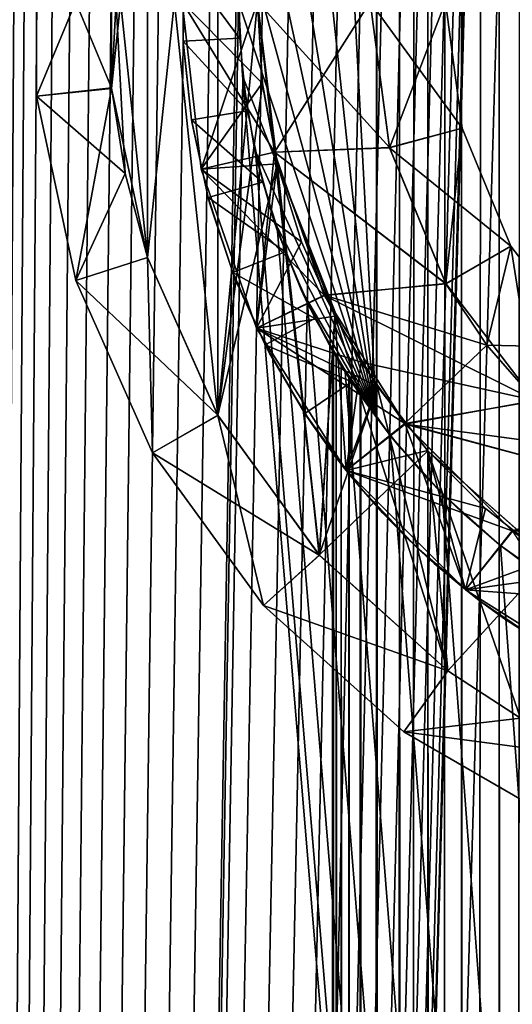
# Model space of a CAD drawing. Header units: millimetres. Extents: x -41 to 11, y -3 to 963.
# Tile 715 of 1056: x -6.08 to -2.81, y 613.33 to 619.88. Entities that reach past the tile are written whole.
import ezdxf

# ---------------------------------------------------------------- set-up
doc = ezdxf.new("R2010")
doc.units = ezdxf.units.MM
doc.header["$LTSCALE"] = 65.185185
for name, color, linetype in [('101', 7, 'CONTINUOUS'), ('102', 7, 'CONTINUOUS'), ('103', 7, 'CONTINUOUS'), ('106', 7, 'CONTINUOUS'), ('107', 7, 'CONTINUOUS'), ('108', 7, 'CONTINUOUS'), ('112', 7, 'CONTINUOUS'), ('113', 7, 'CONTINUOUS'), ('115', 7, 'CONTINUOUS'), ('116', 7, 'CONTINUOUS'), ('119', 7, 'CONTINUOUS'), ('120', 7, 'CONTINUOUS'), ('122', 7, 'CONTINUOUS'), ('124', 7, 'CONTINUOUS'), ('125', 7, 'CONTINUOUS'), ('128', 7, 'CONTINUOUS'), ('3242', 7, 'CONTINUOUS'), ('3244', 7, 'CONTINUOUS'), ('3262', 7, 'CONTINUOUS'), ('3271', 7, 'CONTINUOUS'), ('3485', 7, 'CONTINUOUS'), ('3487', 7, 'CONTINUOUS'), ('3499', 7, 'CONTINUOUS'), ('3518', 7, 'CONTINUOUS'), ('3519', 7, 'CONTINUOUS'), ('3550', 7, 'CONTINUOUS'), ('3551', 7, 'CONTINUOUS'), ('97', 7, 'CONTINUOUS'), ('98', 7, 'CONTINUOUS')]:
    doc.layers.add(name, color=color, linetype=linetype)

msp = doc.modelspace()

# ---------------------------------------------------------------- linework, layer by layer
at = {"layer": '101', "linetype": 'Continuous'}
for points in [[(-3.1393, 619.1588, -22.75), (-3.25, 620, -22.75), (-3.1393, 619.1588, -3.75), (-3.1393, 619.1588, -22.75)], [(-3.25, 620, -22.75), (-3.25, 620, -3.75), (-3.1393, 619.1588, -3.75), (-3.25, 620, -22.75)], [(-3.1393, 619.1588, -22.75), (-3.1393, 619.1588, -3.75), (-2.8146, 618.375, -3.75), (-3.1393, 619.1588, -22.75)], [(-2.8146, 618.375, -22.75), (-3.1393, 619.1588, -22.75), (-2.8146, 618.375, -3.75), (-2.8146, 618.375, -22.75)], [(-2.8146, 618.375, -22.75), (-2.8146, 618.375, -3.75), (-2.2981, 617.7019, -3.75), (-2.8146, 618.375, -22.75)], [(-2.2981, 617.7019, -22.75), (-2.8146, 618.375, -22.75), (-2.2981, 617.7019, -3.75), (-2.2981, 617.7019, -22.75)]]:
    msp.add_3dface(points, dxfattribs=at)
at = {"layer": '102', "linetype": 'Continuous'}
for points in [[(-3.1393, 619.1588, -22.75), (-3.75, 620, -23.25), (-3.25, 620, -22.75), (-3.1393, 619.1588, -22.75)], [(-3.6222, 619.0296, -23.25), (-3.75, 620, -23.25), (-3.1393, 619.1588, -22.75), (-3.6222, 619.0296, -23.25)], [(-3.2484, 618.1264, -23.25), (-3.6222, 619.0296, -23.25), (-3.1393, 619.1588, -22.75), (-3.2484, 618.1264, -23.25)], [(-2.8146, 618.375, -22.75), (-3.2484, 618.1264, -23.25), (-3.1393, 619.1588, -22.75), (-2.8146, 618.375, -22.75)], [(-2.6529, 617.3496, -23.25), (-3.2484, 618.1264, -23.25), (-2.8146, 618.375, -22.75), (-2.6529, 617.3496, -23.25)], [(-2.2981, 617.7019, -22.75), (-2.6529, 617.3496, -23.25), (-2.8146, 618.375, -22.75), (-2.2981, 617.7019, -22.75)]]:
    msp.add_3dface(points, dxfattribs=at)
at = {"layer": '103', "linetype": 'Continuous'}
for points in [[(-4.3872, 618.9987, -23.25), (-4.5, 620, -23.25), (-3.6222, 619.0296, -23.25), (-4.3872, 618.9987, -23.25)], [(-3.6222, 619.0296, -23.25), (-4.5, 620, -23.25), (-3.75, 620, -23.25), (-3.6222, 619.0296, -23.25)], [(-3.2484, 618.1264, -23.25), (-4.3872, 618.9987, -23.25), (-3.6222, 619.0296, -23.25), (-3.2484, 618.1264, -23.25)], [(-4.0542, 618.0473, -23.25), (-4.3872, 618.9987, -23.25), (-3.2484, 618.1264, -23.25), (-4.0542, 618.0473, -23.25)], [(-2.6529, 617.3496, -23.25), (-4.0542, 618.0473, -23.25), (-3.2484, 618.1264, -23.25), (-2.6529, 617.3496, -23.25)], [(-3.8094, 617.6045, -23.25), (-4.0542, 618.0473, -23.25), (-2.6529, 617.3496, -23.25), (-3.8094, 617.6045, -23.25)], [(-3.5167, 617.1924, -23.25), (-3.8094, 617.6045, -23.25), (-2.6529, 617.3496, -23.25), (-3.5167, 617.1924, -23.25)], [(-2.2839, 617.0258, -23.25), (-3.5167, 617.1924, -23.25), (-2.6529, 617.3496, -23.25), (-2.2839, 617.0258, -23.25)], [(-2.8037, 616.4802, -23.25), (-3.5167, 617.1924, -23.25), (-1.8755, 616.7527, -23.25), (-2.8037, 616.4802, -23.25)], [(-1.8755, 616.7527, -23.25), (-3.5167, 617.1924, -23.25), (-2.2839, 617.0258, -23.25), (-1.8755, 616.7527, -23.25)]]:
    msp.add_3dface(points, dxfattribs=at)
at = {"layer": '106', "linetype": 'Continuous'}
for points in [[(-5, 620, -22.75), (-4.5, 620, -23.25), (-4.3872, 618.9987, -23.25), (-5, 620, -22.75)], [(-5, 620, -22.75), (-4.3872, 618.9987, -23.25), (-4.8746, 618.8874, -22.75), (-5, 620, -22.75)], [(-4.8746, 618.8874, -22.75), (-4.3872, 618.9987, -23.25), (-4.5048, 617.8306, -22.75), (-4.8746, 618.8874, -22.75)], [(-4.3872, 618.9987, -23.25), (-4.0542, 618.0473, -23.25), (-4.5048, 617.8306, -22.75), (-4.3872, 618.9987, -23.25)], [(-4.0542, 618.0473, -23.25), (-3.8094, 617.6045, -23.25), (-4.5048, 617.8306, -22.75), (-4.0542, 618.0473, -23.25)], [(-4.5048, 617.8306, -22.75), (-3.8094, 617.6045, -23.25), (-3.9092, 616.8826, -22.75), (-4.5048, 617.8306, -22.75)], [(-3.8094, 617.6045, -23.25), (-3.5167, 617.1924, -23.25), (-3.9092, 616.8826, -22.75), (-3.8094, 617.6045, -23.25)], [(-3.9092, 616.8826, -22.75), (-3.5167, 617.1924, -23.25), (-3.1174, 616.0908, -22.75), (-3.9092, 616.8826, -22.75)], [(-3.5167, 617.1924, -23.25), (-2.8037, 616.4802, -23.25), (-3.1174, 616.0908, -22.75), (-3.5167, 617.1924, -23.25)], [(-3.1174, 616.0908, -22.75), (-2.8037, 616.4802, -23.25), (-2.1694, 615.4952, -22.75), (-3.1174, 616.0908, -22.75)]]:
    msp.add_3dface(points, dxfattribs=at)
at = {"layer": '107', "linetype": 'Continuous'}
for points in [[(-5, 620, -12.25), (-4.8746, 618.8874, -22.75), (-4.8746, 618.8874, -12.25), (-5, 620, -12.25)], [(-5, 620, -12.25), (-5, 620, -22.75), (-4.8746, 618.8874, -22.75), (-5, 620, -12.25)], [(-4.8746, 618.8874, -22.75), (-4.5048, 617.8306, -22.75), (-4.8746, 618.8874, -12.25), (-4.8746, 618.8874, -22.75)], [(-4.8746, 618.8874, -12.25), (-4.5048, 617.8306, -22.75), (-4.5048, 617.8306, -12.25), (-4.8746, 618.8874, -12.25)], [(-4.5048, 617.8306, -22.75), (-3.9092, 616.8826, -22.75), (-4.5048, 617.8306, -12.25), (-4.5048, 617.8306, -22.75)], [(-4.5048, 617.8306, -12.25), (-3.9092, 616.8826, -22.75), (-3.9092, 616.8826, -12.25), (-4.5048, 617.8306, -12.25)], [(-3.9092, 616.8826, -12.25), (-3.1174, 616.0908, -22.75), (-3.1174, 616.0908, -12.25), (-3.9092, 616.8826, -12.25)], [(-3.9092, 616.8826, -22.75), (-3.1174, 616.0908, -22.75), (-3.9092, 616.8826, -12.25), (-3.9092, 616.8826, -22.75)], [(-3.1174, 616.0908, -12.25), (-2.1694, 615.4952, -22.75), (-2.1694, 615.4952, -12.25), (-3.1174, 616.0908, -12.25)], [(-3.1174, 616.0908, -22.75), (-2.1694, 615.4952, -22.75), (-3.1174, 616.0908, -12.25), (-3.1174, 616.0908, -22.75)]]:
    msp.add_3dface(points, dxfattribs=at)
at = {"layer": '108', "linetype": 'Continuous'}
for points in [[(-4.8746, 618.8874, -3.75), (-5, 620, -3.75), (-4.8746, 618.8874, -6.75), (-4.8746, 618.8874, -3.75)], [(-5, 620, -3.75), (-5, 620, -6.75), (-4.8746, 618.8874, -6.75), (-5, 620, -3.75)], [(-4.5048, 617.8306, -3.75), (-4.8746, 618.8874, -3.75), (-4.5048, 617.8306, -6.75), (-4.5048, 617.8306, -3.75)], [(-4.5048, 617.8306, -6.75), (-4.8746, 618.8874, -3.75), (-4.8746, 618.8874, -6.75), (-4.5048, 617.8306, -6.75)], [(-3.9092, 616.8826, -3.75), (-4.5048, 617.8306, -3.75), (-3.9092, 616.8826, -6.75), (-3.9092, 616.8826, -3.75)], [(-3.9092, 616.8826, -6.75), (-4.5048, 617.8306, -3.75), (-4.5048, 617.8306, -6.75), (-3.9092, 616.8826, -6.75)], [(-3.1174, 616.0908, -3.75), (-3.9092, 616.8826, -3.75), (-3.1174, 616.0908, -6.75), (-3.1174, 616.0908, -3.75)], [(-3.1174, 616.0908, -6.75), (-3.9092, 616.8826, -3.75), (-3.9092, 616.8826, -6.75), (-3.1174, 616.0908, -6.75)], [(-2.1694, 615.4952, -3.75), (-3.1174, 616.0908, -3.75), (-2.1694, 615.4952, -6.75), (-2.1694, 615.4952, -3.75)], [(-2.1694, 615.4952, -6.75), (-3.1174, 616.0908, -3.75), (-3.1174, 616.0908, -6.75), (-2.1694, 615.4952, -6.75)]]:
    msp.add_3dface(points, dxfattribs=at)
at = {"layer": '112', "linetype": 'Continuous'}
for points in [[(-4.5, 620, -11.75), (-5, 620, -12.25), (-4.8746, 618.8874, -12.25), (-4.5, 620, -11.75)], [(-4.4672, 619.4576, -11.75), (-4.5, 620, -11.75), (-4.8746, 618.8874, -12.25), (-4.4672, 619.4576, -11.75)], [(-4.3692, 618.9231, -11.75), (-4.4672, 619.4576, -11.75), (-4.8746, 618.8874, -12.25), (-4.3692, 618.9231, -11.75)], [(-4.3692, 618.9231, -11.75), (-4.8746, 618.8874, -12.25), (-4.5048, 617.8306, -12.25), (-4.3692, 618.9231, -11.75)], [(-4.2076, 618.4043, -11.75), (-4.3692, 618.9231, -11.75), (-4.5048, 617.8306, -12.25), (-4.2076, 618.4043, -11.75)], [(-3.9846, 617.9087, -11.75), (-4.2076, 618.4043, -11.75), (-4.5048, 617.8306, -12.25), (-3.9846, 617.9087, -11.75)], [(-3.9846, 617.9087, -11.75), (-4.5048, 617.8306, -12.25), (-3.9092, 616.8826, -12.25), (-3.9846, 617.9087, -11.75)], [(-3.7034, 617.4437, -11.75), (-3.9846, 617.9087, -11.75), (-3.9092, 616.8826, -12.25), (-3.7034, 617.4437, -11.75)], [(-3.3683, 617.0159, -11.75), (-3.7034, 617.4437, -11.75), (-3.9092, 616.8826, -12.25), (-3.3683, 617.0159, -11.75)], [(-3.3683, 617.0159, -11.75), (-3.9092, 616.8826, -12.25), (-3.1174, 616.0908, -12.25), (-3.3683, 617.0159, -11.75)], [(-2.9841, 616.6317, -11.75), (-3.3683, 617.0159, -11.75), (-3.1174, 616.0908, -12.25), (-2.9841, 616.6317, -11.75)], [(-2.5563, 616.2966, -11.75), (-2.9841, 616.6317, -11.75), (-3.1174, 616.0908, -12.25), (-2.5563, 616.2966, -11.75)], [(-2.5563, 616.2966, -11.75), (-3.1174, 616.0908, -12.25), (-2.1694, 615.4952, -12.25), (-2.5563, 616.2966, -11.75)]]:
    msp.add_3dface(points, dxfattribs=at)
at = {"layer": '113', "linetype": 'Continuous'}
for points in [[(-4.4671, 619.4565, -11), (-4.5, 620, -11), (-4.4672, 619.4576, -11.75), (-4.4671, 619.4565, -11)], [(-4.4672, 619.4576, -11.75), (-4.5, 620, -11), (-4.5, 620, -11.75), (-4.4672, 619.4576, -11.75)], [(-4.3692, 618.9231, -11.75), (-4.4671, 619.4565, -11), (-4.4672, 619.4576, -11.75), (-4.3692, 618.9231, -11.75)], [(-4.3688, 618.9214, -11), (-4.4671, 619.4565, -11), (-4.3692, 618.9231, -11.75), (-4.3688, 618.9214, -11)], [(-4.2076, 618.4043, -11.75), (-4.3688, 618.9214, -11), (-4.3692, 618.9231, -11.75), (-4.2076, 618.4043, -11.75)], [(-3.9846, 617.9087, -11.75), (-4.3688, 618.9214, -11), (-4.2076, 618.4043, -11.75), (-3.9846, 617.9087, -11.75)], [(-3.984, 617.9077, -11), (-4.3688, 618.9214, -11), (-3.9846, 617.9087, -11.75), (-3.984, 617.9077, -11)], [(-3.7034, 617.4437, -11.75), (-3.984, 617.9077, -11), (-3.9846, 617.9087, -11.75), (-3.7034, 617.4437, -11.75)], [(-3.7025, 617.4424, -11), (-3.984, 617.9077, -11), (-3.7034, 617.4437, -11.75), (-3.7025, 617.4424, -11)], [(-3.3683, 617.0159, -11.75), (-3.7025, 617.4424, -11), (-3.7034, 617.4437, -11.75), (-3.3683, 617.0159, -11.75)], [(-3.3669, 617.0144, -11), (-3.7025, 617.4424, -11), (-3.3683, 617.0159, -11.75), (-3.3669, 617.0144, -11)], [(-2.9841, 616.6317, -11.75), (-3.3669, 617.0144, -11), (-3.3683, 617.0159, -11.75), (-2.9841, 616.6317, -11.75)], [(-2.5563, 616.2966, -11.75), (-3.3669, 617.0144, -11), (-2.9841, 616.6317, -11.75), (-2.5563, 616.2966, -11.75)], [(-2.5548, 616.2955, -11), (-3.3669, 617.0144, -11), (-2.5563, 616.2966, -11.75), (-2.5548, 616.2955, -11)]]:
    msp.add_3dface(points, dxfattribs=at)
at = {"layer": '115', "linetype": 'Continuous'}
for points in [[(-5.2304, 618.2991, -11), (-5.2306, 621.7003, -11), (-4.7631, 622.75, -11), (-5.2304, 618.2991, -11)], [(-4.7638, 617.2511, -11), (-5.2304, 618.2991, -11), (-4.7631, 622.75, -11), (-4.7638, 617.2511, -11)], [(-4.7638, 617.2511, -11), (-4.7631, 622.75, -11), (-4.5, 620, -11), (-4.7638, 617.2511, -11)], [(-5.4697, 619.4235, -11), (-5.3799, 621.1431, -11), (-5.2306, 621.7003, -11), (-5.4697, 619.4235, -11)], [(-5.2304, 618.2991, -11), (-5.4697, 619.4235, -11), (-5.2306, 621.7003, -11), (-5.2304, 618.2991, -11)], [(-5.4697, 619.4235, -11), (-5.47, 620.5737, -11), (-5.3799, 621.1431, -11), (-5.4697, 619.4235, -11)], [(-4.4671, 619.4565, -11), (-4.7638, 617.2511, -11), (-4.5, 620, -11), (-4.4671, 619.4565, -11)], [(-4.3688, 618.9214, -11), (-4.7638, 617.2511, -11), (-4.4671, 619.4565, -11), (-4.3688, 618.9214, -11)], [(-4.0888, 616.3215, -11), (-4.7638, 617.2511, -11), (-4.3688, 618.9214, -11), (-4.0888, 616.3215, -11)], [(-3.984, 617.9077, -11), (-4.0888, 616.3215, -11), (-4.3688, 618.9214, -11), (-3.984, 617.9077, -11)], [(-3.7025, 617.4424, -11), (-4.0888, 616.3215, -11), (-3.984, 617.9077, -11), (-3.7025, 617.4424, -11)], [(-3.3669, 617.0144, -11), (-4.0888, 616.3215, -11), (-3.7025, 617.4424, -11), (-3.3669, 617.0144, -11)], [(-3.2346, 615.5517, -11), (-4.0888, 616.3215, -11), (-3.3669, 617.0144, -11), (-3.2346, 615.5517, -11)], [(-2.5548, 616.2955, -11), (-3.2346, 615.5517, -11), (-3.3669, 617.0144, -11), (-2.5548, 616.2955, -11)], [(-2.7512, 615.2376, -11), (-3.2346, 615.5517, -11), (-2.5548, 616.2955, -11), (-2.7512, 615.2376, -11)]]:
    msp.add_3dface(points, dxfattribs=at)
at = {"layer": '116', "linetype": 'Continuous'}
for points in [[(-5.9671, 619.3728, -10.5), (-5.9671, 620.6272, -10.5), (-5.47, 620.5737, -11), (-5.9671, 619.3728, -10.5)], [(-5.4697, 619.4235, -11), (-5.9671, 619.3728, -10.5), (-5.47, 620.5737, -11), (-5.4697, 619.4235, -11)], [(-5.7063, 618.1459, -10.5), (-5.9671, 619.3728, -10.5), (-5.4697, 619.4235, -11), (-5.7063, 618.1459, -10.5)], [(-5.2304, 618.2991, -11), (-5.7063, 618.1459, -10.5), (-5.4697, 619.4235, -11), (-5.2304, 618.2991, -11)], [(-4.7638, 617.2511, -11), (-5.7063, 618.1459, -10.5), (-5.2304, 618.2991, -11), (-4.7638, 617.2511, -11)], [(-5.1962, 617, -10.5), (-5.7063, 618.1459, -10.5), (-4.7638, 617.2511, -11), (-5.1962, 617, -10.5)], [(-4.0888, 616.3215, -11), (-5.1962, 617, -10.5), (-4.7638, 617.2511, -11), (-4.0888, 616.3215, -11)], [(-4.4589, 615.9852, -10.5), (-5.1962, 617, -10.5), (-4.0888, 616.3215, -11), (-4.4589, 615.9852, -10.5)], [(-3.2346, 615.5517, -11), (-4.4589, 615.9852, -10.5), (-4.0888, 616.3215, -11), (-3.2346, 615.5517, -11)], [(-3.5267, 615.1459, -10.5), (-4.4589, 615.9852, -10.5), (-3.2346, 615.5517, -11), (-3.5267, 615.1459, -10.5)], [(-2.7512, 615.2376, -11), (-3.5267, 615.1459, -10.5), (-3.2346, 615.5517, -11), (-2.7512, 615.2376, -11)], [(-2.2378, 614.9759, -11), (-3.5267, 615.1459, -10.5), (-2.7512, 615.2376, -11), (-2.2378, 614.9759, -11)], [(-2.4404, 614.5187, -10.5), (-3.5267, 615.1459, -10.5), (-2.2378, 614.9759, -11), (-2.4404, 614.5187, -10.5)]]:
    msp.add_3dface(points, dxfattribs=at)
at = {"layer": '119', "linetype": 'Continuous'}
for points in [[(-5.9671, 619.3728, -10.5), (-5.9671, 620.6272, -8.5), (-5.9671, 620.6272, -10.5), (-5.9671, 619.3728, -10.5)], [(-5.9671, 619.3728, -8.5), (-5.9671, 620.6272, -8.5), (-5.9671, 619.3728, -10.5), (-5.9671, 619.3728, -8.5)], [(-5.7063, 618.1459, -10.5), (-5.9671, 619.3728, -8.5), (-5.9671, 619.3728, -10.5), (-5.7063, 618.1459, -10.5)], [(-5.7063, 618.1459, -8.5), (-5.9671, 619.3728, -8.5), (-5.7063, 618.1459, -10.5), (-5.7063, 618.1459, -8.5)], [(-5.1962, 617, -10.5), (-5.7063, 618.1459, -8.5), (-5.7063, 618.1459, -10.5), (-5.1962, 617, -10.5)], [(-5.1962, 617, -8.5), (-5.7063, 618.1459, -8.5), (-5.1962, 617, -10.5), (-5.1962, 617, -8.5)], [(-4.4589, 615.9852, -10.5), (-5.1962, 617, -8.5), (-5.1962, 617, -10.5), (-4.4589, 615.9852, -10.5)], [(-4.4589, 615.9852, -8.5), (-5.1962, 617, -8.5), (-4.4589, 615.9852, -10.5), (-4.4589, 615.9852, -8.5)], [(-3.5267, 615.1459, -8.5), (-4.4589, 615.9852, -8.5), (-3.5267, 615.1459, -10.5), (-3.5267, 615.1459, -8.5)], [(-3.5267, 615.1459, -10.5), (-4.4589, 615.9852, -8.5), (-4.4589, 615.9852, -10.5), (-3.5267, 615.1459, -10.5)], [(-2.4404, 614.5187, -8.5), (-3.5267, 615.1459, -8.5), (-2.4404, 614.5187, -10.5), (-2.4404, 614.5187, -8.5)], [(-2.4404, 614.5187, -10.5), (-3.5267, 615.1459, -8.5), (-3.5267, 615.1459, -10.5), (-2.4404, 614.5187, -10.5)]]:
    msp.add_3dface(points, dxfattribs=at)
at = {"layer": '120', "linetype": 'Continuous'}
for points in [[(-5.47, 619.4263, -8), (-5.4697, 620.5765, -8), (-5.9671, 620.6272, -8.5), (-5.47, 619.4263, -8)], [(-5.9671, 619.3728, -8.5), (-5.47, 619.4263, -8), (-5.9671, 620.6272, -8.5), (-5.9671, 619.3728, -8.5)], [(-5.3799, 618.8569, -8), (-5.47, 619.4263, -8), (-5.9671, 619.3728, -8.5), (-5.3799, 618.8569, -8)], [(-5.7063, 618.1459, -8.5), (-5.3799, 618.8569, -8), (-5.9671, 619.3728, -8.5), (-5.7063, 618.1459, -8.5)], [(-5.2306, 618.2997, -8), (-5.3799, 618.8569, -8), (-5.7063, 618.1459, -8.5), (-5.2306, 618.2997, -8)], [(-5.1962, 617, -8.5), (-5.2306, 618.2997, -8), (-5.7063, 618.1459, -8.5), (-5.1962, 617, -8.5)], [(-4.7631, 617.25, -8), (-5.2306, 618.2997, -8), (-5.1962, 617, -8.5), (-4.7631, 617.25, -8)], [(-4.4589, 615.9852, -8.5), (-4.7631, 617.25, -8), (-5.1962, 617, -8.5), (-4.4589, 615.9852, -8.5)], [(-4.0876, 616.3201, -8), (-4.7631, 617.25, -8), (-4.4589, 615.9852, -8.5), (-4.0876, 616.3201, -8)], [(-3.2339, 615.5512, -8), (-4.0876, 616.3201, -8), (-4.4589, 615.9852, -8.5), (-3.2339, 615.5512, -8)], [(-3.5267, 615.1459, -8.5), (-3.2339, 615.5512, -8), (-4.4589, 615.9852, -8.5), (-3.5267, 615.1459, -8.5)], [(-2.7505, 615.2371, -8), (-3.2339, 615.5512, -8), (-3.5267, 615.1459, -8.5), (-2.7505, 615.2371, -8)], [(-2.4404, 614.5187, -8.5), (-2.7505, 615.2371, -8), (-3.5267, 615.1459, -8.5), (-2.4404, 614.5187, -8.5)]]:
    msp.add_3dface(points, dxfattribs=at)
at = {"layer": '122', "linetype": 'Continuous'}
for points in [[(-5.2304, 621.7009, -8), (-4.7631, 617.25, -8), (-4.7638, 622.7489, -8), (-5.2304, 621.7009, -8)], [(-4.7631, 617.25, -8), (-4.5, 620, -8), (-4.7638, 622.7489, -8), (-4.7631, 617.25, -8)], [(-5.4697, 620.5765, -8), (-5.2306, 618.2997, -8), (-5.2304, 621.7009, -8), (-5.4697, 620.5765, -8)], [(-5.2306, 618.2997, -8), (-4.7631, 617.25, -8), (-5.2304, 621.7009, -8), (-5.2306, 618.2997, -8)], [(-5.47, 619.4263, -8), (-5.3799, 618.8569, -8), (-5.4697, 620.5765, -8), (-5.47, 619.4263, -8)], [(-5.3799, 618.8569, -8), (-5.2306, 618.2997, -8), (-5.4697, 620.5765, -8), (-5.3799, 618.8569, -8)], [(-4.0876, 616.3201, -8), (-4.5, 620, -8), (-4.7631, 617.25, -8), (-4.0876, 616.3201, -8)], [(-4.3692, 618.9228, -8), (-4.5, 620, -8), (-4.0876, 616.3201, -8), (-4.3692, 618.9228, -8)], [(-3.9845, 617.9086, -8), (-4.3692, 618.9228, -8), (-4.0876, 616.3201, -8), (-3.9845, 617.9086, -8)], [(-3.2339, 615.5512, -8), (-3.9845, 617.9086, -8), (-4.0876, 616.3201, -8), (-3.2339, 615.5512, -8)], [(-3.703, 617.4431, -8), (-3.9845, 617.9086, -8), (-3.2339, 615.5512, -8), (-3.703, 617.4431, -8)], [(-3.3676, 617.0152, -8), (-3.703, 617.4431, -8), (-3.2339, 615.5512, -8), (-3.3676, 617.0152, -8)], [(-2.5562, 616.2965, -8), (-3.3676, 617.0152, -8), (-2.7505, 615.2371, -8), (-2.5562, 616.2965, -8)], [(-2.7505, 615.2371, -8), (-3.3676, 617.0152, -8), (-3.2339, 615.5512, -8), (-2.7505, 615.2371, -8)]]:
    msp.add_3dface(points, dxfattribs=at)
at = {"layer": '124', "linetype": 'Continuous'}
for points in [[(-4.4672, 619.4576, -7.25), (-4.5, 620, -7.25), (-4.3692, 618.9228, -8), (-4.4672, 619.4576, -7.25)], [(-4.5, 620, -7.25), (-4.5, 620, -8), (-4.3692, 618.9228, -8), (-4.5, 620, -7.25)], [(-4.3692, 618.9231, -7.25), (-4.4672, 619.4576, -7.25), (-4.3692, 618.9228, -8), (-4.3692, 618.9231, -7.25)], [(-4.2076, 618.4043, -7.25), (-4.3692, 618.9231, -7.25), (-4.3692, 618.9228, -8), (-4.2076, 618.4043, -7.25)], [(-3.9845, 617.9086, -8), (-4.2076, 618.4043, -7.25), (-4.3692, 618.9228, -8), (-3.9845, 617.9086, -8)], [(-3.9846, 617.9087, -7.25), (-4.2076, 618.4043, -7.25), (-3.9845, 617.9086, -8), (-3.9846, 617.9087, -7.25)], [(-3.7034, 617.4437, -7.25), (-3.9846, 617.9087, -7.25), (-3.9845, 617.9086, -8), (-3.7034, 617.4437, -7.25)], [(-3.703, 617.4431, -8), (-3.7034, 617.4437, -7.25), (-3.9845, 617.9086, -8), (-3.703, 617.4431, -8)], [(-3.3683, 617.0159, -7.25), (-3.7034, 617.4437, -7.25), (-3.703, 617.4431, -8), (-3.3683, 617.0159, -7.25)], [(-3.3676, 617.0152, -8), (-3.3683, 617.0159, -7.25), (-3.703, 617.4431, -8), (-3.3676, 617.0152, -8)], [(-2.9841, 616.6317, -7.25), (-3.3683, 617.0159, -7.25), (-3.3676, 617.0152, -8), (-2.9841, 616.6317, -7.25)], [(-2.5562, 616.2965, -8), (-2.9841, 616.6317, -7.25), (-3.3676, 617.0152, -8), (-2.5562, 616.2965, -8)], [(-2.5563, 616.2966, -7.25), (-2.9841, 616.6317, -7.25), (-2.5562, 616.2965, -8), (-2.5563, 616.2966, -7.25)]]:
    msp.add_3dface(points, dxfattribs=at)
at = {"layer": '125', "linetype": 'Continuous'}
for points in [[(-4.8746, 618.8874, -6.75), (-5, 620, -6.75), (-4.4672, 619.4576, -7.25), (-4.8746, 618.8874, -6.75)], [(-4.4672, 619.4576, -7.25), (-5, 620, -6.75), (-4.5, 620, -7.25), (-4.4672, 619.4576, -7.25)], [(-4.3692, 618.9231, -7.25), (-4.8746, 618.8874, -6.75), (-4.4672, 619.4576, -7.25), (-4.3692, 618.9231, -7.25)], [(-4.2076, 618.4043, -7.25), (-4.8746, 618.8874, -6.75), (-4.3692, 618.9231, -7.25), (-4.2076, 618.4043, -7.25)], [(-4.5048, 617.8306, -6.75), (-4.8746, 618.8874, -6.75), (-4.2076, 618.4043, -7.25), (-4.5048, 617.8306, -6.75)], [(-3.9846, 617.9087, -7.25), (-4.5048, 617.8306, -6.75), (-4.2076, 618.4043, -7.25), (-3.9846, 617.9087, -7.25)], [(-3.7034, 617.4437, -7.25), (-4.5048, 617.8306, -6.75), (-3.9846, 617.9087, -7.25), (-3.7034, 617.4437, -7.25)], [(-3.9092, 616.8826, -6.75), (-4.5048, 617.8306, -6.75), (-3.7034, 617.4437, -7.25), (-3.9092, 616.8826, -6.75)], [(-3.3683, 617.0159, -7.25), (-3.9092, 616.8826, -6.75), (-3.7034, 617.4437, -7.25), (-3.3683, 617.0159, -7.25)], [(-2.9841, 616.6317, -7.25), (-3.9092, 616.8826, -6.75), (-3.3683, 617.0159, -7.25), (-2.9841, 616.6317, -7.25)], [(-3.1174, 616.0908, -6.75), (-3.9092, 616.8826, -6.75), (-2.9841, 616.6317, -7.25), (-3.1174, 616.0908, -6.75)], [(-2.5563, 616.2966, -7.25), (-3.1174, 616.0908, -6.75), (-2.9841, 616.6317, -7.25), (-2.5563, 616.2966, -7.25)], [(-2.0913, 616.0154, -7.25), (-3.1174, 616.0908, -6.75), (-2.5563, 616.2966, -7.25), (-2.0913, 616.0154, -7.25)], [(-2.1694, 615.4952, -6.75), (-3.1174, 616.0908, -6.75), (-2.0913, 616.0154, -7.25), (-2.1694, 615.4952, -6.75)]]:
    msp.add_3dface(points, dxfattribs=at)
at = {"layer": '128', "linetype": 'Continuous'}
for points in [[(-4.8746, 618.8874, -3.75), (-4.5, 620, -3.25), (-5, 620, -3.75), (-4.8746, 618.8874, -3.75)], [(-4.3872, 618.9988, -3.25), (-4.5, 620, -3.25), (-4.8746, 618.8874, -3.75), (-4.3872, 618.9988, -3.25)], [(-4.0553, 618.0495, -3.25), (-4.3872, 618.9988, -3.25), (-4.8746, 618.8874, -3.75), (-4.0553, 618.0495, -3.25)], [(-4.5048, 617.8306, -3.75), (-4.0553, 618.0495, -3.25), (-4.8746, 618.8874, -3.75), (-4.5048, 617.8306, -3.75)], [(-3.5198, 617.1963, -3.25), (-4.0553, 618.0495, -3.25), (-4.5048, 617.8306, -3.75), (-3.5198, 617.1963, -3.25)], [(-3.9092, 616.8826, -3.75), (-3.5198, 617.1963, -3.25), (-4.5048, 617.8306, -3.75), (-3.9092, 616.8826, -3.75)], [(-2.8076, 616.4833, -3.25), (-3.5198, 617.1963, -3.25), (-3.9092, 616.8826, -3.75), (-2.8076, 616.4833, -3.25)], [(-3.1174, 616.0908, -3.75), (-2.8076, 616.4833, -3.25), (-3.9092, 616.8826, -3.75), (-3.1174, 616.0908, -3.75)], [(-2.3955, 616.1906, -3.25), (-2.8076, 616.4833, -3.25), (-3.1174, 616.0908, -3.75), (-2.3955, 616.1906, -3.25)], [(-2.1694, 615.4952, -3.75), (-2.3955, 616.1906, -3.25), (-3.1174, 616.0908, -3.75), (-2.1694, 615.4952, -3.75)]]:
    msp.add_3dface(points, dxfattribs=at)
at = {"layer": '3242', "linetype": 'Continuous'}
for points in [[(9.125, 662.5, -93.5), (9.125, 577.5, -93.5), (-40.875, 662.5, -93.5), (9.125, 662.5, -93.5)], [(9.125, 577.5, -93.5), (-40.875, 577.5, -93.5), (-40.875, 662.5, -93.5), (9.125, 577.5, -93.5)]]:
    msp.add_3dface(points, dxfattribs=at)
at = {"layer": '3244', "linetype": 'Continuous'}
for points in [[(-40.875, 577.5, -8.5), (9.125, 662.5, -8.5), (-40.875, 662.5, -8.5), (-40.875, 577.5, -8.5)], [(9.125, 577.5, -8.5), (9.125, 662.5, -8.5), (-40.875, 577.5, -8.5), (9.125, 577.5, -8.5)]]:
    msp.add_3dface(points, dxfattribs=at)
at = {"layer": '3262', "linetype": 'Continuous'}
for points in [[(-11.275, 581, -12), (-11.275, 659, -12), (11.125, 581, -12), (-11.275, 581, -12)], [(-11.275, 659, -12), (11.125, 659, -12), (11.125, 581, -12), (-11.275, 659, -12)]]:
    msp.add_3dface(points, dxfattribs=at)
at = {"layer": '3271', "linetype": 'Continuous'}
for points in [[(-11.275, 581, -90), (11.125, 581, -90), (11.125, 659, -90), (-11.275, 581, -90)], [(-11.275, 659, -90), (-11.275, 581, -90), (11.125, 659, -90), (-11.275, 659, -90)]]:
    msp.add_3dface(points, dxfattribs=at)
at = {"layer": '3485', "linetype": 'Continuous'}
for points in [[(-3.5557, 897.0424, 1.8321), (-3.5552, 342.9583, 1.8332), (-3.7081, 622.7642, 1.5), (-3.5557, 897.0424, 1.8321)], [(-3.5557, 897.0424, 1.8321), (-3.3669, 896.8291, 2.1596), (-3.5552, 342.9583, 1.8332), (-3.5557, 897.0424, 1.8321)], [(-3.5552, 342.9583, 1.8332), (-3.3669, 896.8291, 2.1596), (-3.366, 343.1718, 2.161), (-3.5552, 342.9583, 1.8332)], [(-3.3669, 896.8291, 2.1596), (-3.1431, 896.6071, 2.4741), (-3.366, 343.1718, 2.161), (-3.3669, 896.8291, 2.1596)], [(-3.366, 343.1718, 2.161), (-3.1431, 896.6071, 2.4741), (-3.1421, 343.3937, 2.4753), (-3.366, 343.1718, 2.161)], [(-3.1431, 896.6071, 2.4741), (-2.8929, 896.3915, 2.7624), (-3.1421, 343.3937, 2.4753), (-3.1431, 896.6071, 2.4741)], [(-3.1421, 343.3937, 2.4753), (-2.8929, 896.3915, 2.7624), (-2.8921, 343.6092, 2.7633), (-3.1421, 343.3937, 2.4753)], [(-2.8929, 896.3915, 2.7624), (-2.6248, 896.192, 3.0184), (-2.8921, 343.6092, 2.7633), (-2.8929, 896.3915, 2.7624)], [(-2.8921, 343.6092, 2.7633), (-2.6248, 896.192, 3.0184), (-2.6241, 343.8085, 3.019), (-2.8921, 343.6092, 2.7633)], [(-3.7081, 617.2358, 1.5), (-3.7081, 622.7642, 1.5), (-3.5552, 342.9583, 1.8332), (-3.7081, 617.2358, 1.5)], [(-4, 617.6782), (-3.9941, 617.6682, 0.2166), (-4, 342.3218), (-4, 617.6782)], [(-3.9941, 617.668, -0.218), (-4, 617.6782), (-3.9941, 342.3318, -0.2166), (-3.9941, 617.668, -0.218)], [(-3.9941, 342.3318, -0.2166), (-4, 617.6782), (-4, 342.3218), (-3.9941, 342.3318, -0.2166)], [(-4, 342.3218), (-3.9941, 617.6682, 0.2166), (-3.9941, 342.332, 0.218), (-4, 342.3218)], [(-3.9941, 617.6682, 0.2166), (-3.9758, 617.6371, 0.4391), (-3.9941, 342.332, 0.218), (-3.9941, 617.6682, 0.2166)], [(-3.9758, 342.3629, -0.4391), (-3.9941, 617.668, -0.218), (-3.9941, 342.3318, -0.2166), (-3.9758, 342.3629, -0.4391)], [(-3.9756, 617.6366, -0.4416), (-3.9941, 617.668, -0.218), (-3.9758, 342.3629, -0.4391), (-3.9756, 617.6366, -0.4416)], [(-3.9941, 342.332, 0.218), (-3.9758, 617.6371, 0.4391), (-3.9756, 342.3634, 0.4416), (-3.9941, 342.332, 0.218)], [(-3.9758, 617.6371, 0.4391), (-3.943, 617.5826, 0.6731), (-3.9756, 342.3634, 0.4416), (-3.9758, 617.6371, 0.4391)], [(-3.943, 342.4174, -0.6731), (-3.9756, 617.6366, -0.4416), (-3.9758, 342.3629, -0.4391), (-3.943, 342.4174, -0.6731)], [(-3.9423, 617.5815, -0.6771), (-3.9756, 617.6366, -0.4416), (-3.943, 342.4174, -0.6731), (-3.9423, 617.5815, -0.6771)], [(-3.9756, 342.3634, 0.4416), (-3.943, 617.5826, 0.6731), (-3.9423, 342.4185, 0.6771), (-3.9756, 342.3634, 0.4416)], [(-3.943, 617.5826, 0.6731), (-3.8916, 617.5008, 0.9249), (-3.9423, 342.4185, 0.6771), (-3.943, 617.5826, 0.6731)], [(-3.8916, 342.4992, -0.9249), (-3.9423, 617.5815, -0.6771), (-3.943, 342.4174, -0.6731), (-3.8916, 342.4992, -0.9249)], [(-3.8903, 617.4987, -0.9304), (-3.9423, 617.5815, -0.6771), (-3.8916, 342.4992, -0.9249), (-3.8903, 617.4987, -0.9304)], [(-3.9423, 342.4185, 0.6771), (-3.8916, 617.5008, 0.9249), (-3.8903, 342.5013, 0.9304), (-3.9423, 342.4185, 0.6771)], [(-3.8916, 617.5008, 0.9249), (-3.8158, 617.3865, 1.1998), (-3.8903, 342.5013, 0.9304), (-3.8916, 617.5008, 0.9249)], [(-3.8158, 342.6135, -1.1998), (-3.8903, 617.4987, -0.9304), (-3.8916, 342.4992, -0.9249), (-3.8158, 342.6135, -1.1998)], [(-3.8135, 617.3832, -1.2071), (-3.8903, 617.4987, -0.9304), (-3.8158, 342.6135, -1.1998), (-3.8135, 617.3832, -1.2071)], [(-3.8903, 342.5013, 0.9304), (-3.8158, 617.3865, 1.1998), (-3.8135, 342.6168, 1.2071), (-3.8903, 342.5013, 0.9304)], [(-3.8158, 617.3865, 1.1998), (-3.7081, 617.2358, 1.5), (-3.8135, 342.6168, 1.2071), (-3.8158, 617.3865, 1.1998)], [(-3.7081, 342.7642, -1.5), (-3.8135, 617.3832, -1.2071), (-3.8158, 342.6135, -1.1998), (-3.7081, 342.7642, -1.5)], [(-3.704, 617.2304, -1.5101), (-3.8135, 617.3832, -1.2071), (-3.7081, 342.7642, -1.5), (-3.704, 617.2304, -1.5101)], [(-3.8135, 342.6168, 1.2071), (-3.7081, 617.2358, 1.5), (-3.704, 342.7696, 1.5101), (-3.8135, 342.6168, 1.2071)], [(-3.704, 342.7696, 1.5101), (-3.7081, 617.2358, 1.5), (-3.5552, 342.9583, 1.8332), (-3.704, 342.7696, 1.5101)], [(-3.704, 617.2304, -1.5101), (-3.7081, 342.7642, -1.5), (-3.5552, 617.0417, -1.8332), (-3.704, 617.2304, -1.5101)], [(-3.7081, 342.7642, -1.5), (-3.7081, 337.2358, -1.5), (-3.5552, 617.0417, -1.8332), (-3.7081, 342.7642, -1.5)], [(-3.5557, 62.9576, -1.8321), (-3.5552, 617.0417, -1.8332), (-3.7081, 337.2358, -1.5), (-3.5557, 62.9576, -1.8321)], [(-3.3669, 63.1709, -2.1596), (-3.5552, 617.0417, -1.8332), (-3.5557, 62.9576, -1.8321), (-3.3669, 63.1709, -2.1596)], [(-3.366, 616.8282, -2.161), (-3.5552, 617.0417, -1.8332), (-3.3669, 63.1709, -2.1596), (-3.366, 616.8282, -2.161)], [(-3.1431, 63.3929, -2.4741), (-3.366, 616.8282, -2.161), (-3.3669, 63.1709, -2.1596), (-3.1431, 63.3929, -2.4741)], [(-3.1421, 616.6063, -2.4753), (-3.366, 616.8282, -2.161), (-3.1431, 63.3929, -2.4741), (-3.1421, 616.6063, -2.4753)], [(-2.8929, 63.6085, -2.7624), (-3.1421, 616.6063, -2.4753), (-3.1431, 63.3929, -2.4741), (-2.8929, 63.6085, -2.7624)], [(-2.8921, 616.3908, -2.7633), (-3.1421, 616.6063, -2.4753), (-2.8929, 63.6085, -2.7624), (-2.8921, 616.3908, -2.7633)], [(-2.6248, 63.808, -3.0184), (-2.8921, 616.3908, -2.7633), (-2.8929, 63.6085, -2.7624), (-2.6248, 63.808, -3.0184)], [(-2.6241, 616.1915, -3.019), (-2.8921, 616.3908, -2.7633), (-2.6248, 63.808, -3.0184), (-2.6241, 616.1915, -3.019)]]:
    msp.add_3dface(points, dxfattribs=at)
at = {"layer": '3487', "linetype": 'Continuous'}
for points in [[(7, 959, 8), (4.625, 900.0023, 8), (-7, 480, 8), (7, 959, 8)], [(-7, 480, 8), (-4.625, 899.9977, 8), (-7, 959, 8), (-7, 480, 8)], [(7, 480, 8), (7, 959, 8), (-7, 480, 8), (7, 480, 8)], [(4.625, 900.0023, 8), (4.5962, 899.485, 8), (-7, 480, 8), (4.625, 900.0023, 8)], [(-4.5958, 899.4808, 8), (-4.625, 899.9977, 8), (-7, 480, 8), (-4.5958, 899.4808, 8)], [(4.5962, 899.485, 8), (4.5097, 898.9738, 8), (-7, 480, 8), (4.5962, 899.485, 8)], [(-4.509, 898.9706, 8), (-4.5958, 899.4808, 8), (-7, 480, 8), (-4.509, 898.9706, 8)], [(4.5097, 898.9738, 8), (4.3663, 898.4749, 8), (-7, 480, 8), (4.5097, 898.9738, 8)], [(-4.3657, 898.4731, 8), (-4.509, 898.9706, 8), (-7, 480, 8), (-4.3657, 898.4731, 8)], [(4.3663, 898.4749, 8), (4.1676, 897.9947, 8), (-7, 480, 8), (4.3663, 898.4749, 8)], [(-4.1675, 897.9944, 8), (-4.3657, 898.4731, 8), (-7, 480, 8), (-4.1675, 897.9944, 8)], [(4.1676, 897.9947, 8), (3.9164, 897.5399, 8), (-7, 480, 8), (4.1676, 897.9947, 8)], [(-3.9169, 897.5406, 8), (-4.1675, 897.9944, 8), (-7, 480, 8), (-3.9169, 897.5406, 8)], [(-3.6175, 897.1183, 8), (-3.9169, 897.5406, 8), (-7, 480, 8), (-3.6175, 897.1183, 8)], [(3.9164, 897.5399, 8), (3.6166, 897.1171, 8), (-7, 480, 8), (3.9164, 897.5399, 8)], [(-3.2729, 896.7322, 8), (-3.6175, 897.1183, 8), (-7, 480, 8), (-3.2729, 896.7322, 8)], [(3.6166, 897.1171, 8), (3.2717, 896.731, 8), (-7, 480, 8), (3.6166, 897.1171, 8)], [(-2.886, 896.3859, 8), (-3.2729, 896.7322, 8), (-7, 480, 8), (-2.886, 896.3859, 8)], [(3.2717, 896.731, 8), (2.8846, 896.3848, 8), (-7, 480, 8), (3.2717, 896.731, 8)], [(-2.4626, 896.0852, 8), (-2.886, 896.3859, 8), (-7, 480, 8), (-2.4626, 896.0852, 8)], [(2.8846, 896.3848, 8), (2.4611, 896.0842, 8), (-7, 480, 8), (2.8846, 896.3848, 8)], [(-2.0084, 895.8338, 8), (-2.4626, 896.0852, 8), (-7, 480, 8), (-2.0084, 895.8338, 8)], [(2.4611, 896.0842, 8), (2.0067, 895.833, 8), (-7, 480, 8), (2.4611, 896.0842, 8)], [(-1.5304, 895.6356, 8), (-2.0084, 895.8338, 8), (-7, 480, 8), (-1.5304, 895.6356, 8)], [(2.0067, 895.833, 8), (1.5284, 895.6349, 8), (-7, 480, 8), (2.0067, 895.833, 8)], [(-1.0319, 895.4916, 8), (-1.5304, 895.6356, 8), (-7, 480, 8), (-1.0319, 895.4916, 8)], [(1.5284, 895.6349, 8), (1.0298, 895.4911, 8), (-7, 480, 8), (1.5284, 895.6349, 8)], [(-0.5195, 895.4043, 8), (-1.0319, 895.4916, 8), (-7, 480, 8), (-0.5195, 895.4043, 8)], [(1.0298, 895.4911, 8), (0.518, 895.4041, 8), (-7, 480, 8), (1.0298, 895.4911, 8)], [(0, 895.375, 8), (-0.5195, 895.4043, 8), (-7, 480, 8), (0, 895.375, 8)], [(0.518, 895.4041, 8), (0, 895.375, 8), (-7, 480, 8), (0.518, 895.4041, 8)]]:
    msp.add_3dface(points, dxfattribs=at)
at = {"layer": '3499', "linetype": 'Continuous'}
for points in [[(-7, 480, -8), (-7, 959, -8), (-4.625, 620.0023, -8), (-7, 480, -8)], [(-4.5962, 619.485, -8), (-7, 480, -8), (-4.625, 620.0023, -8), (-4.5962, 619.485, -8)], [(7, 480, -8), (-7, 480, -8), (-4.5962, 619.485, -8), (7, 480, -8)], [(-4.5097, 618.9738, -8), (7, 480, -8), (-4.5962, 619.485, -8), (-4.5097, 618.9738, -8)], [(-4.3663, 618.4749, -8), (7, 480, -8), (-4.5097, 618.9738, -8), (-4.3663, 618.4749, -8)], [(-4.1676, 617.9947, -8), (7, 480, -8), (-4.3663, 618.4749, -8), (-4.1676, 617.9947, -8)], [(-3.9164, 617.5399, -8), (7, 480, -8), (-4.1676, 617.9947, -8), (-3.9164, 617.5399, -8)], [(-3.6166, 617.1171, -8), (7, 480, -8), (-3.9164, 617.5399, -8), (-3.6166, 617.1171, -8)], [(-3.2717, 616.731, -8), (7, 480, -8), (-3.6166, 617.1171, -8), (-3.2717, 616.731, -8)], [(-2.8846, 616.3848, -8), (7, 480, -8), (-3.2717, 616.731, -8), (-2.8846, 616.3848, -8)], [(-2.4611, 616.0842, -8), (7, 480, -8), (-2.8846, 616.3848, -8), (-2.4611, 616.0842, -8)]]:
    msp.add_3dface(points, dxfattribs=at)
at = {"layer": '3518', "linetype": 'Continuous'}
for points in [[(-4.5962, 619.485, -8), (-4.625, 620.0023, -8), (-4.5987, 619.5075, 1.5), (-4.5962, 619.485, -8)], [(-4.5987, 619.5075, 1.5), (-4.625, 620.0023, -8), (-4.625, 620, 1.5), (-4.5987, 619.5075, 1.5)], [(-4.5201, 619.0205, 1.5), (-4.5962, 619.485, -8), (-4.5987, 619.5075, 1.5), (-4.5201, 619.0205, 1.5)], [(-4.5097, 618.9738, -8), (-4.5962, 619.485, -8), (-4.5201, 619.0205, 1.5), (-4.5097, 618.9738, -8)], [(-4.39, 618.5445, 1.5), (-4.5097, 618.9738, -8), (-4.5201, 619.0205, 1.5), (-4.39, 618.5445, 1.5)], [(-4.3663, 618.4749, -8), (-4.5097, 618.9738, -8), (-4.39, 618.5445, 1.5), (-4.3663, 618.4749, -8)], [(-4.2099, 618.085, 1.5), (-4.3663, 618.4749, -8), (-4.39, 618.5445, 1.5), (-4.2099, 618.085, 1.5)], [(-4.1676, 617.9947, -8), (-4.3663, 618.4749, -8), (-4.2099, 618.085, 1.5), (-4.1676, 617.9947, -8)], [(-3.9818, 617.6471, 1.5), (-4.1676, 617.9947, -8), (-4.2099, 618.085, 1.5), (-3.9818, 617.6471, 1.5)], [(-4, 617.6782), (-4.1676, 617.9947, -8), (-3.9818, 617.6471, 1.5), (-4, 617.6782)], [(-4, 617.6782), (-3.9941, 617.668, -0.218), (-4.1676, 617.9947, -8), (-4, 617.6782)], [(-3.9423, 617.5815, -0.6771), (-3.9164, 617.5399, -8), (-4.1676, 617.9947, -8), (-3.9423, 617.5815, -0.6771)], [(-3.9756, 617.6366, -0.4416), (-3.9423, 617.5815, -0.6771), (-4.1676, 617.9947, -8), (-3.9756, 617.6366, -0.4416)], [(-3.9941, 617.668, -0.218), (-3.9756, 617.6366, -0.4416), (-4.1676, 617.9947, -8), (-3.9941, 617.668, -0.218)], [(-3.9941, 617.6682, 0.2166), (-4, 617.6782), (-3.9818, 617.6471, 1.5), (-3.9941, 617.6682, 0.2166)], [(-3.9758, 617.6371, 0.4391), (-3.9941, 617.6682, 0.2166), (-3.9818, 617.6471, 1.5), (-3.9758, 617.6371, 0.4391)], [(-3.943, 617.5826, 0.6731), (-3.9758, 617.6371, 0.4391), (-3.9818, 617.6471, 1.5), (-3.943, 617.5826, 0.6731)], [(-3.8916, 617.5008, 0.9249), (-3.943, 617.5826, 0.6731), (-3.9818, 617.6471, 1.5), (-3.8916, 617.5008, 0.9249)], [(-3.8158, 617.3865, 1.1998), (-3.8916, 617.5008, 0.9249), (-3.9818, 617.6471, 1.5), (-3.8158, 617.3865, 1.1998)], [(-3.7081, 617.2358, 1.5), (-3.8158, 617.3865, 1.1998), (-3.9818, 617.6471, 1.5), (-3.7081, 617.2358, 1.5)], [(-3.9423, 617.5815, -0.6771), (-3.8903, 617.4987, -0.9304), (-3.9164, 617.5399, -8), (-3.9423, 617.5815, -0.6771)], [(-3.8135, 617.3832, -1.2071), (-3.704, 617.2304, -1.5101), (-3.9164, 617.5399, -8), (-3.8135, 617.3832, -1.2071)], [(-3.8903, 617.4987, -0.9304), (-3.8135, 617.3832, -1.2071), (-3.9164, 617.5399, -8), (-3.8903, 617.4987, -0.9304)], [(-3.704, 617.2304, -1.5101), (-3.6166, 617.1171, -8), (-3.9164, 617.5399, -8), (-3.704, 617.2304, -1.5101)], [(-3.704, 617.2304, -1.5101), (-3.5552, 617.0417, -1.8332), (-3.6166, 617.1171, -8), (-3.704, 617.2304, -1.5101)], [(-3.366, 616.8282, -2.161), (-3.2717, 616.731, -8), (-3.6166, 617.1171, -8), (-3.366, 616.8282, -2.161)], [(-3.5552, 617.0417, -1.8332), (-3.366, 616.8282, -2.161), (-3.6166, 617.1171, -8), (-3.5552, 617.0417, -1.8332)], [(-3.366, 616.8282, -2.161), (-3.1421, 616.6063, -2.4753), (-3.2717, 616.731, -8), (-3.366, 616.8282, -2.161)], [(-2.8921, 616.3908, -2.7633), (-2.8846, 616.3848, -8), (-3.2717, 616.731, -8), (-2.8921, 616.3908, -2.7633)], [(-3.1421, 616.6063, -2.4753), (-2.8921, 616.3908, -2.7633), (-3.2717, 616.731, -8), (-3.1421, 616.6063, -2.4753)], [(-2.8921, 616.3908, -2.7633), (-2.6241, 616.1915, -3.019), (-2.8846, 616.3848, -8), (-2.8921, 616.3908, -2.7633)], [(-2.6241, 616.1915, -3.019), (-2.4611, 616.0842, -8), (-2.8846, 616.3848, -8), (-2.6241, 616.1915, -3.019)]]:
    msp.add_3dface(points, dxfattribs=at)
at = {"layer": '3519', "linetype": 'Continuous'}
for points in [[(-3.7081, 622.7642, 1.5), (-3.7081, 617.2358, 1.5), (-3.9818, 622.3529, 1.5), (-3.7081, 622.7642, 1.5)], [(-3.7081, 617.2358, 1.5), (-4.2099, 621.915, 1.5), (-3.9818, 622.3529, 1.5), (-3.7081, 617.2358, 1.5)], [(-3.7081, 617.2358, 1.5), (-4.39, 621.4555, 1.5), (-4.2099, 621.915, 1.5), (-3.7081, 617.2358, 1.5)], [(-3.7081, 617.2358, 1.5), (-4.5201, 620.9795, 1.5), (-4.39, 621.4555, 1.5), (-3.7081, 617.2358, 1.5)], [(-3.7081, 617.2358, 1.5), (-4.5987, 620.4925, 1.5), (-4.5201, 620.9795, 1.5), (-3.7081, 617.2358, 1.5)], [(-3.7081, 617.2358, 1.5), (-4.625, 620, 1.5), (-4.5987, 620.4925, 1.5), (-3.7081, 617.2358, 1.5)], [(-3.7081, 617.2358, 1.5), (-4.5987, 619.5075, 1.5), (-4.625, 620, 1.5), (-3.7081, 617.2358, 1.5)], [(-3.7081, 617.2358, 1.5), (-4.5201, 619.0205, 1.5), (-4.5987, 619.5075, 1.5), (-3.7081, 617.2358, 1.5)], [(-3.7081, 617.2358, 1.5), (-4.39, 618.5445, 1.5), (-4.5201, 619.0205, 1.5), (-3.7081, 617.2358, 1.5)], [(-3.7081, 617.2358, 1.5), (-4.2099, 618.085, 1.5), (-4.39, 618.5445, 1.5), (-3.7081, 617.2358, 1.5)], [(-3.7081, 617.2358, 1.5), (-3.9818, 617.6471, 1.5), (-4.2099, 618.085, 1.5), (-3.7081, 617.2358, 1.5)]]:
    msp.add_3dface(points, dxfattribs=at)
at = {"layer": '3550', "linetype": 'Continuous'}
for points in [[(-4.9931, 620.2631, 1), (-4.9931, 619.7369, 1), (-4.9927, 620.2707, -8), (-4.9931, 620.2631, 1)], [(-4.9927, 620.2707, -8), (-4.9931, 619.7369, 1), (-4.9927, 619.7293, -8), (-4.9927, 620.2707, -8)], [(-4.9931, 619.7369, 1), (-4.9378, 619.2137, 1), (-4.9927, 619.7293, -8), (-4.9931, 619.7369, 1)], [(-4.9927, 619.7293, -8), (-4.9378, 619.2137, 1), (-4.9341, 619.1911, -8), (-4.9927, 619.7293, -8)], [(-4.9378, 619.2137, 1), (-4.8278, 618.6991, 1), (-4.9341, 619.1911, -8), (-4.9378, 619.2137, 1)], [(-4.9341, 619.1911, -8), (-4.8278, 618.6991, 1), (-4.8177, 618.6624, -8), (-4.9341, 619.1911, -8)], [(-4.8278, 618.6991, 1), (-4.6643, 618.1988, 1), (-4.8177, 618.6624, -8), (-4.8278, 618.6991, 1)], [(-4.8177, 618.6624, -8), (-4.6643, 618.1988, 1), (-4.6449, 618.1493, -8), (-4.8177, 618.6624, -8)], [(-4.6643, 618.1988, 1), (-4.449, 617.7183, 1), (-4.6449, 618.1493, -8), (-4.6643, 618.1988, 1)], [(-4.6449, 618.1493, -8), (-4.449, 617.7183, 1), (-4.4176, 617.658, -8), (-4.6449, 618.1493, -8)], [(-4.449, 617.7183, 1), (-4.1843, 617.2629, 1), (-4.4176, 617.658, -8), (-4.449, 617.7183, 1)], [(-4.4176, 617.658, -8), (-4.1843, 617.2629, 1), (-4.1384, 617.1941, -8), (-4.4176, 617.658, -8)], [(-3.873, 616.8377, 1), (-3.9363, 616.9169, 0.7085), (-4.1843, 617.2629, 1), (-3.873, 616.8377, 1)], [(-3.9363, 616.9169, 0.7085), (-3.9748, 616.9667, 0.4503), (-4.1843, 617.2629, 1), (-3.9363, 616.9169, 0.7085)], [(-3.9748, 616.9667, 0.4503), (-3.9948, 616.9931, 0.2097), (-4.1843, 617.2629, 1), (-3.9748, 616.9667, 0.4503)], [(-4.1843, 617.2629, 1), (-3.9996, 616.9995, -0.0355), (-4.1384, 617.1941, -8), (-4.1843, 617.2629, 1)], [(-3.9948, 616.9931, 0.2097), (-3.9996, 616.9995, -0.0355), (-4.1843, 617.2629, 1), (-3.9948, 616.9931, 0.2097)], [(-3.9996, 616.9995, -0.0355), (-3.9878, 616.9838, -0.3114), (-4.1384, 617.1941, -8), (-3.9996, 616.9995, -0.0355)], [(-3.9878, 616.9838, -0.3114), (-3.9578, 616.9445, -0.583), (-4.1384, 617.1941, -8), (-3.9878, 616.9838, -0.3114)], [(-4.1384, 617.1941, -8), (-3.9013, 616.8727, -0.8834), (-3.8108, 616.7631, -8), (-4.1384, 617.1941, -8)], [(-3.9578, 616.9445, -0.583), (-3.9013, 616.8727, -0.8834), (-4.1384, 617.1941, -8), (-3.9578, 616.9445, -0.583)], [(-3.9013, 616.8727, -0.8834), (-3.8062, 616.7576, -1.2269), (-3.8108, 616.7631, -8), (-3.9013, 616.8727, -0.8834)], [(-3.8062, 616.7576, -1.2269), (-3.6663, 616.6003, -1.5998), (-3.8108, 616.7631, -8), (-3.8062, 616.7576, -1.2269)], [(-3.8108, 616.7631, -8), (-3.5156, 616.4446, -1.9086), (-3.4385, 616.37, -8), (-3.8108, 616.7631, -8)], [(-3.6663, 616.6003, -1.5998), (-3.5156, 616.4446, -1.9086), (-3.8108, 616.7631, -8), (-3.6663, 616.6003, -1.5998)], [(-3.5156, 616.4446, -1.9086), (-3.3256, 616.2663, -2.2222), (-3.4385, 616.37, -8), (-3.5156, 616.4446, -1.9086)], [(-3.3256, 616.2663, -2.2222), (-3.1042, 616.0803, -2.5228), (-3.4385, 616.37, -8), (-3.3256, 616.2663, -2.2222)], [(-3.4385, 616.37, -8), (-3.1042, 616.0803, -2.5228), (-3.0259, 616.0195, -8), (-3.4385, 616.37, -8)], [(-3.1042, 616.0803, -2.5228), (-2.8575, 615.897, -2.799), (-3.0259, 616.0195, -8), (-3.1042, 616.0803, -2.5228)], [(-3.0259, 616.0195, -8), (-2.5881, 615.722, -3.0498), (-2.5778, 615.7157, -8), (-3.0259, 616.0195, -8)], [(-2.8575, 615.897, -2.799), (-2.5881, 615.722, -3.0498), (-3.0259, 616.0195, -8), (-2.8575, 615.897, -2.799)]]:
    msp.add_3dface(points, dxfattribs=at)
at = {"layer": '3551', "linetype": 'Continuous'}
for points in [[(-4.9931, 619.7369, 1), (-4.9931, 620.2631, 1), (-4.6186, 619.7573, 1), (-4.9931, 619.7369, 1)], [(-4.6186, 619.7573, 1), (-4.9931, 620.2631, 1), (-4.6186, 620.2427, 1), (-4.6186, 619.7573, 1)], [(-4.5677, 619.2744, 1), (-4.9931, 619.7369, 1), (-4.6186, 619.7573, 1), (-4.5677, 619.2744, 1)], [(-4.9378, 619.2137, 1), (-4.9931, 619.7369, 1), (-4.5677, 619.2744, 1), (-4.9378, 619.2137, 1)], [(-4.4664, 618.7994, 1), (-4.9378, 619.2137, 1), (-4.5677, 619.2744, 1), (-4.4664, 618.7994, 1)], [(-4.8278, 618.6991, 1), (-4.9378, 619.2137, 1), (-4.4664, 618.7994, 1), (-4.8278, 618.6991, 1)], [(-4.3158, 618.3373, 1), (-4.8278, 618.6991, 1), (-4.4664, 618.7994, 1), (-4.3158, 618.3373, 1)], [(-4.6643, 618.1988, 1), (-4.8278, 618.6991, 1), (-4.3158, 618.3373, 1), (-4.6643, 618.1988, 1)], [(-4.1173, 617.8933, 1), (-4.6643, 618.1988, 1), (-4.3158, 618.3373, 1), (-4.1173, 617.8933, 1)], [(-4.449, 617.7183, 1), (-4.6643, 618.1988, 1), (-4.1173, 617.8933, 1), (-4.449, 617.7183, 1)], [(-3.873, 617.472, 1), (-4.449, 617.7183, 1), (-4.1173, 617.8933, 1), (-3.873, 617.472, 1)], [(-4.1843, 617.2629, 1), (-4.449, 617.7183, 1), (-3.873, 617.472, 1), (-4.1843, 617.2629, 1)], [(-3.873, 616.8377, 1), (-4.1843, 617.2629, 1), (-3.873, 617.472, 1), (-3.873, 616.8377, 1)]]:
    msp.add_3dface(points, dxfattribs=at)
at = {"layer": '97', "linetype": 'Continuous'}
for points in [[(-4.5, 620, -3.25), (-4.3872, 618.9988, -3.25), (-3.75, 620, -3.25), (-4.5, 620, -3.25)], [(-3.75, 620, -3.25), (-4.3872, 618.9988, -3.25), (-3.6222, 619.0294, -3.25), (-3.75, 620, -3.25)], [(-3.6222, 619.0294, -3.25), (-4.3872, 618.9988, -3.25), (-3.2473, 618.1245, -3.25), (-3.6222, 619.0294, -3.25)], [(-4.3872, 618.9988, -3.25), (-4.0553, 618.0495, -3.25), (-3.2473, 618.1245, -3.25), (-4.3872, 618.9988, -3.25)], [(-3.2473, 618.1245, -3.25), (-4.0553, 618.0495, -3.25), (-2.9742, 617.7161, -3.25), (-3.2473, 618.1245, -3.25)], [(-4.0553, 618.0495, -3.25), (-3.5198, 617.1963, -3.25), (-2.9742, 617.7161, -3.25), (-4.0553, 618.0495, -3.25)], [(-2.9742, 617.7161, -3.25), (-3.5198, 617.1963, -3.25), (-2.6504, 617.3471, -3.25), (-2.9742, 617.7161, -3.25)], [(-2.6504, 617.3471, -3.25), (-3.5198, 617.1963, -3.25), (-1.8736, 616.7516, -3.25), (-2.6504, 617.3471, -3.25)], [(-3.5198, 617.1963, -3.25), (-2.8076, 616.4833, -3.25), (-1.8736, 616.7516, -3.25), (-3.5198, 617.1963, -3.25)], [(-1.8736, 616.7516, -3.25), (-2.8076, 616.4833, -3.25), (-0.9704, 616.3778, -3.25), (-1.8736, 616.7516, -3.25)], [(-2.8076, 616.4833, -3.25), (-2.3955, 616.1906, -3.25), (-0.9704, 616.3778, -3.25), (-2.8076, 616.4833, -3.25)]]:
    msp.add_3dface(points, dxfattribs=at)
at = {"layer": '98', "linetype": 'Continuous'}
for points in [[(-3.75, 620, -3.25), (-3.6222, 619.0294, -3.25), (-3.25, 620, -3.75), (-3.75, 620, -3.25)], [(-3.25, 620, -3.75), (-3.6222, 619.0294, -3.25), (-3.1393, 619.1588, -3.75), (-3.25, 620, -3.75)], [(-3.1393, 619.1588, -3.75), (-3.6222, 619.0294, -3.25), (-2.8146, 618.375, -3.75), (-3.1393, 619.1588, -3.75)], [(-3.6222, 619.0294, -3.25), (-3.2473, 618.1245, -3.25), (-2.8146, 618.375, -3.75), (-3.6222, 619.0294, -3.25)], [(-3.2473, 618.1245, -3.25), (-2.9742, 617.7161, -3.25), (-2.8146, 618.375, -3.75), (-3.2473, 618.1245, -3.25)], [(-2.8146, 618.375, -3.75), (-2.9742, 617.7161, -3.25), (-2.2981, 617.7019, -3.75), (-2.8146, 618.375, -3.75)], [(-2.9742, 617.7161, -3.25), (-2.6504, 617.3471, -3.25), (-2.2981, 617.7019, -3.75), (-2.9742, 617.7161, -3.25)]]:
    msp.add_3dface(points, dxfattribs=at)

doc.saveas('drawing.dxf')
